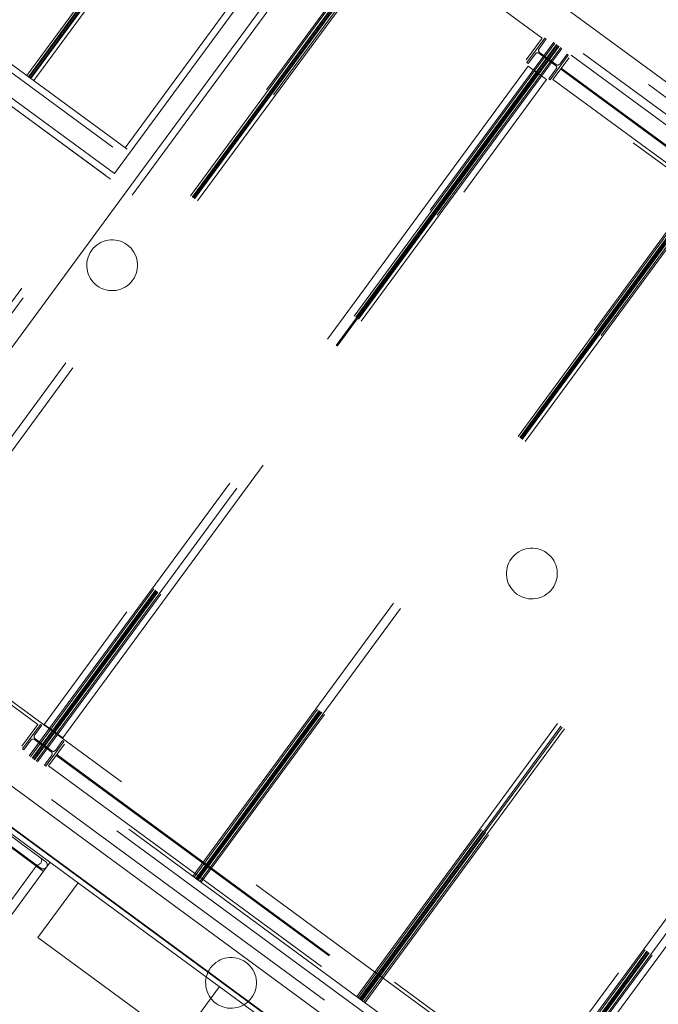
# Model space of a CAD drawing. Header units: metres. Extents: x 135583 to 135939, y 457896 to 458258.
# Tile 396 of 599: x 135805.53 to 135809.3, y 457962.67 to 457968.49. Entities that reach past the tile are written whole.
import ezdxf

# ---------------------------------------------------------------- set-up
doc = ezdxf.new("R2010")
doc.units = ezdxf.units.M
doc.linetypes.add('Hidden', pattern=[4, 2, -2])
doc.layers.add('NIEUWE INSTALLATIE', color=250, linetype='Continuous', lineweight=0)

msp = doc.modelspace()

# ---------------------------------------------------------------- linework, layer by layer
at = {"layer": 'NIEUWE INSTALLATIE'}
for p, q in [((135823.5806, 457957.6643), (135802.7806, 457972.9456)), ((135799.4414, 457968.4004), (135820.2413, 457953.1191)), ((135820.1235, 457952.9586), (135799.3235, 457968.24)), ((135820.1252, 457952.9611), (135799.3253, 457968.2424)), ((135820.1063, 457952.9353), (135799.3064, 457968.2166)), ((135805.6716, 457963.4577), (135804.8378, 457964.0702)), ((135805.6561, 457963.5363), (135804.9402, 457964.0622)), ((135804.9116, 457964.0233), (135805.6284, 457963.4966)), ((135805.0961, 457962.7637), (135805.6289, 457963.489)), ((135805.8761, 457963.39), (135805.6393, 457963.0677)), ((135805.6393, 457963.0677), (135806.4734, 457962.4549)), ((135806.4734, 457962.4549), (135806.7102, 457962.7772))]:
    msp.add_line(p, q, dxfattribs=at)
at = {"layer": 'NIEUWE INSTALLATIE', "linetype": 'Hidden'}
for p, q in [((135802.7967, 457972.8407), (135823.4113, 457957.6956)), ((135802.7967, 457972.8407), (135823.4113, 457957.6956)), ((135823.3639, 457957.6311), (135802.8138, 457972.7289)), ((135823.3639, 457957.6311), (135802.8138, 457972.7289)), ((135823.294, 457957.6204), (135802.8245, 457972.659)), ((135823.294, 457957.6204), (135802.8245, 457972.659)), ((135808.6165, 457968.3789), (135805.8736, 457970.3941)), ((135808.6165, 457968.3789), (135805.8736, 457970.3941)), ((135805.8244, 457970.3272), (135808.5673, 457968.312)), ((135805.8244, 457970.3272), (135808.5673, 457968.312)), ((135805.828, 457970.332), (135808.5709, 457968.3169)), ((135805.828, 457970.332), (135808.5709, 457968.3169)), ((135805.7788, 457970.2651), (135808.5217, 457968.25)), ((135805.7788, 457970.2651), (135808.5217, 457968.25)), ((135803.6533, 457965.5603), (135806.7498, 457969.7751)), ((135803.6533, 457965.5603), (135806.7498, 457969.7751)), ((135806.7571, 457969.7698), (135803.6606, 457965.555)), ((135806.7571, 457969.7698), (135803.6606, 457965.555)), ((135806.7668, 457969.7626), (135803.6703, 457965.5478)), ((135806.7668, 457969.7626), (135803.6703, 457965.5478)), ((135806.7709, 457969.7596), (135803.6744, 457965.5448)), ((135806.7709, 457969.7596), (135803.6744, 457965.5448)), ((135806.7774, 457969.7549), (135803.6808, 457965.5401)), ((135806.7774, 457969.7549), (135803.6808, 457965.5401)), ((135806.7814, 457969.7519), (135803.6849, 457965.5371)), ((135806.7814, 457969.7519), (135803.6849, 457965.5371)), ((135803.6946, 457965.53), (135806.7911, 457969.7448)), ((135803.6946, 457965.53), (135806.7911, 457969.7448)), ((135806.7984, 457969.7394), (135803.7019, 457965.5246)), ((135806.7984, 457969.7394), (135803.7019, 457965.5246)), ((135806.1619, 457967.6757), (135807.346, 457969.2875)), ((135806.1619, 457967.6757), (135807.346, 457969.2875)), ((135807.4427, 457969.2164), (135806.2586, 457967.6047)), ((135807.4427, 457969.2164), (135806.2586, 457967.6047)), ((135806.1533, 457967.7316), (135807.219, 457969.1822)), ((135806.1533, 457967.7316), (135807.219, 457969.1822)), ((135806.1533, 457967.7316), (135807.219, 457969.1822)), ((135806.1533, 457967.7316), (135807.219, 457969.1822)), ((135807.3802, 457969.0638), (135804.5205, 457965.1714)), ((135807.3802, 457969.0638), (135804.5205, 457965.1714)), ((135807.3802, 457969.0638), (135804.5205, 457965.1714)), ((135807.3802, 457969.0638), (135804.5205, 457965.1714)), ((135804.6204, 457964.8498), (135807.7169, 457969.0646)), ((135804.6204, 457964.8498), (135807.7169, 457969.0646)), ((135807.7242, 457969.0593), (135804.6277, 457964.8445)), ((135807.7242, 457969.0593), (135804.6277, 457964.8445)), ((135807.7339, 457969.0521), (135804.6374, 457964.8374)), ((135807.7339, 457969.0521), (135804.6374, 457964.8374)), ((135807.738, 457969.0491), (135804.6415, 457964.8344)), ((135807.738, 457969.0491), (135804.6415, 457964.8344)), ((135807.7444, 457969.0444), (135804.6479, 457964.8296)), ((135807.7444, 457969.0444), (135804.6479, 457964.8296)), ((135807.7485, 457969.0414), (135804.652, 457964.8266)), ((135807.7485, 457969.0414), (135804.652, 457964.8266)), ((135804.6617, 457964.8195), (135807.7582, 457969.0343)), ((135804.6617, 457964.8195), (135807.7582, 457969.0343)), ((135817.212, 457961.8406), (135807.3802, 457969.0638)), ((135817.212, 457961.8406), (135807.3802, 457969.0638)), ((135817.212, 457961.8406), (135807.3802, 457969.0638)), ((135817.212, 457961.8406), (135807.3802, 457969.0638)), ((135807.7655, 457969.0289), (135804.669, 457964.8141)), ((135807.7655, 457969.0289), (135804.669, 457964.8141)), ((135804.4695, 457968.9191), (135806.1619, 457967.6757)), ((135804.4695, 457968.9191), (135806.1619, 457967.6757)), ((135804.5536, 457968.9069), (135806.1855, 457967.708)), ((135804.5536, 457968.9069), (135806.1855, 457967.708)), ((135806.0908, 457967.579), (135804.3985, 457968.8224)), ((135806.0908, 457967.579), (135804.3985, 457968.8224)), ((135806.0671, 457967.5468), (135804.4352, 457968.7457)), ((135806.0349, 457967.5705), (135804.4352, 457968.7457)), ((135806.0671, 457967.5468), (135804.4352, 457968.7457)), ((135806.0349, 457967.5705), (135804.4352, 457968.7457)), ((135799.6581, 457968.4335), (135820.2082, 457953.3358)), ((135799.6581, 457968.4335), (135820.2082, 457953.3358)), ((135799.728, 457968.4442), (135820.1975, 457953.4057)), ((135799.728, 457968.4442), (135820.1975, 457953.4057)), ((135820.2253, 457953.2239), (135799.6107, 457968.3691)), ((135820.2253, 457953.2239), (135799.6107, 457968.3691)), ((135805.5874, 457964.1394), (135808.684, 457968.3542)), ((135805.5874, 457964.1394), (135808.684, 457968.3542)), ((135808.6913, 457968.3488), (135805.5947, 457964.134)), ((135808.6913, 457968.3488), (135805.5947, 457964.134)), ((135808.701, 457968.3417), (135805.6045, 457964.1269)), ((135808.701, 457968.3417), (135805.6045, 457964.1269)), ((135808.705, 457968.3387), (135805.6085, 457964.1239)), ((135808.705, 457968.3387), (135805.6085, 457964.1239)), ((135808.7115, 457968.3339), (135805.615, 457964.1191)), ((135808.7115, 457968.3339), (135805.615, 457964.1191)), ((135808.6165, 457968.3789), (135808.5217, 457968.25)), ((135808.6165, 457968.3789), (135808.5217, 457968.25)), ((135808.6326, 457968.3795), (135808.5261, 457968.2344)), ((135808.6326, 457968.3795), (135808.5261, 457968.2344)), ((135808.5977, 457968.3158), (135808.6403, 457968.3738)), ((135808.5977, 457968.3158), (135808.6403, 457968.3738)), ((135808.6403, 457968.3738), (135808.6326, 457968.3795)), ((135808.6403, 457968.3738), (135808.6326, 457968.3795)), ((135808.7156, 457968.3309), (135805.619, 457964.1162)), ((135808.7156, 457968.3309), (135805.619, 457964.1162)), ((135805.6288, 457964.109), (135808.7253, 457968.3238)), ((135805.6288, 457964.109), (135808.7253, 457968.3238)), ((135808.7326, 457968.3185), (135805.636, 457964.1037)), ((135808.7326, 457968.3185), (135805.636, 457964.1037)), ((135808.5337, 457968.2288), (135808.5763, 457968.2868)), ((135808.5337, 457968.2288), (135808.5763, 457968.2868)), ((135808.5973, 457968.29), (135808.6956, 457968.2178)), ((135808.5973, 457968.29), (135808.6956, 457968.2178)), ((135808.6992, 457968.2226), (135808.6009, 457968.2948)), ((135808.6992, 457968.2226), (135808.6009, 457968.2948)), ((135808.6639, 457968.1332), (135808.7704, 457968.2782)), ((135808.6639, 457968.1332), (135808.7704, 457968.2782)), ((135808.7628, 457968.2838), (135808.7202, 457968.2258)), ((135808.7628, 457968.2838), (135808.7202, 457968.2258)), ((135808.7704, 457968.2782), (135808.7628, 457968.2838)), ((135808.7704, 457968.2782), (135808.7628, 457968.2838)), ((135808.5261, 457968.2344), (135808.5337, 457968.2288)), ((135808.5261, 457968.2344), (135808.5337, 457968.2288)), ((135808.68, 457968.1337), (135808.7748, 457968.2626)), ((135808.68, 457968.1337), (135808.7748, 457968.2626)), ((135811.5177, 457966.2475), (135808.7748, 457968.2626)), ((135811.5177, 457966.2475), (135808.7748, 457968.2626)), ((135808.533, 457968.2135), (135805.6765, 457964.3254)), ((135808.533, 457968.2135), (135805.6765, 457964.3254)), ((135808.5848, 457968.1755), (135805.7283, 457964.2874)), ((135808.5848, 457968.1755), (135805.7283, 457964.2874)), ((135808.5901, 457968.1716), (135805.7336, 457964.2835)), ((135808.5901, 457968.1716), (135805.7336, 457964.2835)), ((135808.533, 457968.2135), (135808.6418, 457968.1336)), ((135808.533, 457968.2135), (135808.6418, 457968.1336)), ((135808.6988, 457968.1968), (135808.6562, 457968.1388)), ((135808.6988, 457968.1968), (135808.6562, 457968.1388)), ((135808.7256, 457968.1958), (135811.4685, 457966.1806)), ((135808.7256, 457968.1958), (135811.4685, 457966.1806)), ((135808.7292, 457968.2006), (135811.4721, 457966.1854)), ((135808.7292, 457968.2006), (135811.4721, 457966.1854)), ((135805.7853, 457964.2455), (135808.6418, 457968.1336)), ((135805.7853, 457964.2455), (135808.6418, 457968.1336)), ((135808.6562, 457968.1388), (135808.6639, 457968.1332)), ((135808.6562, 457968.1388), (135808.6639, 457968.1332)), ((135808.68, 457968.1337), (135811.4229, 457966.1185)), ((135808.68, 457968.1337), (135811.4229, 457966.1185)), ((135806.0908, 457967.5791), (135806.1619, 457967.6757)), ((135806.1619, 457967.6757), (135806.0908, 457967.579)), ((135806.0908, 457967.5791), (135806.1619, 457967.6757)), ((135806.1619, 457967.6757), (135806.0908, 457967.579)), ((135806.5545, 457963.4289), (135809.651, 457967.6437)), ((135806.5545, 457963.4289), (135809.651, 457967.6437)), ((135809.6583, 457967.6383), (135806.5618, 457963.4235)), ((135809.6583, 457967.6383), (135806.5618, 457963.4235)), ((135804.3679, 457965.2339), (135806.0908, 457967.579)), ((135804.3679, 457965.2339), (135806.0908, 457967.579)), ((135806.2586, 457967.6047), (135804.4646, 457965.1628)), ((135806.2586, 457967.6047), (135804.4646, 457965.1628)), ((135809.668, 457967.6312), (135806.5715, 457963.4164)), ((135809.668, 457967.6312), (135806.5715, 457963.4164)), ((135809.6721, 457967.6282), (135806.5756, 457963.4134)), ((135809.6721, 457967.6282), (135806.5756, 457963.4134)), ((135809.6785, 457967.6235), (135806.582, 457963.4087)), ((135809.6785, 457967.6235), (135806.582, 457963.4087)), ((135809.6826, 457967.6205), (135806.5861, 457963.4057)), ((135809.6826, 457967.6205), (135806.5861, 457963.4057)), ((135806.5958, 457963.3985), (135809.6923, 457967.6133)), ((135806.5958, 457963.3985), (135809.6923, 457967.6133)), ((135809.6996, 457967.608), (135806.6031, 457963.3932)), ((135809.6996, 457967.608), (135806.6031, 457963.3932)), ((135804.3593, 457965.2898), (135806.0349, 457967.5705)), ((135804.3593, 457965.2898), (135806.0349, 457967.5705)), ((135807.5216, 457962.7184), (135810.6181, 457966.9332)), ((135807.5216, 457962.7184), (135810.6181, 457966.9332)), ((135810.6254, 457966.9278), (135807.5289, 457962.713)), ((135810.6254, 457966.9278), (135807.5289, 457962.713)), ((135810.6351, 457966.9207), (135807.5386, 457962.7059)), ((135810.6351, 457966.9207), (135807.5386, 457962.7059)), ((135807.5427, 457962.7029), (135810.6392, 457966.9177)), ((135807.5427, 457962.7029), (135810.6392, 457966.9177)), ((135807.5491, 457962.6982), (135810.6456, 457966.913)), ((135807.5491, 457962.6982), (135810.6456, 457966.913)), ((135810.6497, 457966.91), (135807.5532, 457962.6952)), ((135810.6497, 457966.91), (135807.5532, 457962.6952)), ((135807.5629, 457962.688), (135810.6594, 457966.9028)), ((135807.5629, 457962.688), (135810.6594, 457966.9028)), ((135810.6667, 457966.8975), (135807.5702, 457962.6827)), ((135810.6667, 457966.8975), (135807.5702, 457962.6827)), ((135805.6384, 457964.3253), (135802.8954, 457966.3405)), ((135805.6384, 457964.3253), (135802.8954, 457966.3405)), ((135802.8463, 457966.2736), (135805.5892, 457964.2584)), ((135802.8463, 457966.2736), (135805.5892, 457964.2584)), ((135802.8499, 457966.2784), (135805.5928, 457964.2633)), ((135802.8499, 457966.2784), (135805.5928, 457964.2633)), ((135802.8007, 457966.2115), (135805.5436, 457964.1964)), ((135802.8007, 457966.2115), (135805.5436, 457964.1964)), ((135808.4886, 457962.0079), (135811.5852, 457966.2227)), ((135808.4886, 457962.0079), (135811.5852, 457966.2227)), ((135811.5924, 457966.2173), (135808.4959, 457962.0026)), ((135811.5924, 457966.2173), (135808.4959, 457962.0026)), ((135811.6022, 457966.2102), (135808.5056, 457961.9954)), ((135811.6022, 457966.2102), (135808.5056, 457961.9954)), ((135811.6062, 457966.2072), (135808.5097, 457961.9924)), ((135811.6062, 457966.2072), (135808.5097, 457961.9924)), ((135811.6127, 457966.2025), (135808.5162, 457961.9877)), ((135811.6127, 457966.2025), (135808.5162, 457961.9877)), ((135811.6167, 457966.1995), (135808.5202, 457961.9847)), ((135811.6167, 457966.1995), (135808.5202, 457961.9847)), ((135808.5299, 457961.9776), (135811.6265, 457966.1924)), ((135808.5299, 457961.9776), (135811.6265, 457966.1924)), ((135811.6338, 457966.187), (135808.5372, 457961.9722)), ((135811.6338, 457966.187), (135808.5372, 457961.9722)), ((135811.4342, 457966.0821), (135808.5777, 457962.194)), ((135811.4342, 457966.0821), (135808.5777, 457962.194)), ((135811.486, 457966.044), (135808.6295, 457962.156)), ((135811.486, 457966.044), (135808.6295, 457962.156)), ((135811.4913, 457966.0401), (135808.6348, 457962.1521)), ((135811.4913, 457966.0401), (135808.6348, 457962.1521)), ((135808.6865, 457962.114), (135811.543, 457966.0021)), ((135808.6865, 457962.114), (135811.543, 457966.0021)), ((135804.5205, 457965.1714), (135814.3523, 457957.9481)), ((135804.5205, 457965.1714), (135814.3523, 457957.9481)), ((135804.5205, 457965.1714), (135814.3523, 457957.9481)), ((135804.5205, 457965.1714), (135814.3523, 457957.9481)), ((135805.6384, 457964.3253), (135805.5436, 457964.1964)), ((135805.6384, 457964.3253), (135805.5436, 457964.1964)), ((135805.6545, 457964.3259), (135805.5479, 457964.1808)), ((135805.6545, 457964.3259), (135805.5479, 457964.1808)), ((135805.6622, 457964.3202), (135805.6545, 457964.3259)), ((135805.6622, 457964.3202), (135805.6545, 457964.3259)), ((135805.7853, 457964.2455), (135805.6765, 457964.3254)), ((135805.7853, 457964.2455), (135805.6765, 457964.3254)), ((135805.6195, 457964.2622), (135805.6622, 457964.3202)), ((135805.6195, 457964.2622), (135805.6622, 457964.3202)), ((135805.5556, 457964.1752), (135805.5982, 457964.2332)), ((135805.5556, 457964.1752), (135805.5982, 457964.2332)), ((135805.6192, 457964.2364), (135805.7175, 457964.1642)), ((135805.6192, 457964.2364), (135805.7175, 457964.1642)), ((135805.7211, 457964.169), (135805.6228, 457964.2412)), ((135805.7211, 457964.169), (135805.6228, 457964.2412)), ((135805.6858, 457964.0795), (135805.7923, 457964.2246)), ((135805.6858, 457964.0795), (135805.7923, 457964.2246)), ((135805.7019, 457964.0801), (135805.7966, 457964.209)), ((135805.7019, 457964.0801), (135805.7966, 457964.209)), ((135805.7847, 457964.2302), (135805.742, 457964.1722)), ((135805.7847, 457964.2302), (135805.742, 457964.1722)), ((135805.7923, 457964.2246), (135805.7847, 457964.2302)), ((135805.7923, 457964.2246), (135805.7847, 457964.2302)), ((135808.5396, 457962.1939), (135805.7966, 457964.209)), ((135808.5396, 457962.1939), (135805.7966, 457964.209)), ((135805.5479, 457964.1808), (135805.5556, 457964.1752)), ((135805.5479, 457964.1808), (135805.5556, 457964.1752)), ((135805.7511, 457964.147), (135808.494, 457962.1318)), ((135805.7511, 457964.147), (135808.494, 457962.1318)), ((135805.7207, 457964.1432), (135805.6781, 457964.0852)), ((135805.7207, 457964.1432), (135805.6781, 457964.0852)), ((135805.7475, 457964.1421), (135808.4904, 457962.127)), ((135805.7475, 457964.1421), (135808.4904, 457962.127)), ((135805.6781, 457964.0852), (135805.6858, 457964.0795)), ((135805.6781, 457964.0852), (135805.6858, 457964.0795)), ((135805.7019, 457964.0801), (135808.4448, 457962.0649)), ((135805.7019, 457964.0801), (135808.4448, 457962.0649)), ((135805.711, 457963.5113), (135805.0884, 457962.6639))]:
    msp.add_line(p, q, dxfattribs=at)
at = {"layer": 'NIEUWE INSTALLATIE', "flags": 128}
for points in [[(135805.6842, 457963.5156), (135805.6842, 457963.5156), (135805.684, 457963.5158), (135805.6837, 457963.516), (135805.6832, 457963.5163), (135805.6826, 457963.5168), (135805.6819, 457963.5173), (135805.6811, 457963.5179), (135805.6801, 457963.5186), (135805.6791, 457963.5194), (135805.6779, 457963.5203), (135805.6766, 457963.5212), (135805.6751, 457963.5223), (135805.6736, 457963.5234), (135805.6719, 457963.5246), (135805.6702, 457963.5259), (135805.6683, 457963.5273), (135805.6663, 457963.5288), (135805.6642, 457963.5303), (135805.6621, 457963.5319), (135805.6598, 457963.5335), (135805.6574, 457963.5353), (135805.6565, 457963.5359)], [(135805.6791, 457963.5194), (135805.68, 457963.5187), (135805.6809, 457963.518), (135805.6818, 457963.5174), (135805.6825, 457963.5168), (135805.6831, 457963.5164), (135805.6836, 457963.5161), (135805.6839, 457963.5158), (135805.6841, 457963.5157), (135805.6842, 457963.5156)], [(135805.6842, 457963.5156), (135805.685, 457963.515), (135805.6857, 457963.5144), (135805.6865, 457963.5137), (135805.6871, 457963.5131), (135805.6878, 457963.5124), (135805.6884, 457963.5116), (135805.6891, 457963.5109), (135805.6896, 457963.5101), (135805.6902, 457963.5093), (135805.6907, 457963.5085), (135805.6912, 457963.5076), (135805.6916, 457963.5068), (135805.692, 457963.5059), (135805.6924, 457963.505), (135805.6927, 457963.5041), (135805.693, 457963.5032), (135805.6933, 457963.5023), (135805.6935, 457963.5013), (135805.6937, 457963.5004), (135805.6939, 457963.4994), (135805.694, 457963.4985), (135805.694, 457963.4975), (135805.6941, 457963.4965), (135805.6941, 457963.4956), (135805.694, 457963.4946), (135805.694, 457963.4936), (135805.6938, 457963.4927), (135805.6937, 457963.4917), (135805.6935, 457963.4908), (135805.6933, 457963.4899), (135805.693, 457963.4889), (135805.6927, 457963.488), (135805.6923, 457963.4871), (135805.692, 457963.4862), (135805.6915, 457963.4853), (135805.6911, 457963.4845), (135805.6906, 457963.4837), (135805.6902, 457963.4831)], [(135805.6285, 457963.4966), (135805.6303, 457963.4953), (135805.6326, 457963.4936), (135805.6348, 457963.492), (135805.6369, 457963.4904), (135805.639, 457963.4889), (135805.6409, 457963.4875), (135805.6427, 457963.4862), (135805.6444, 457963.4849), (135805.646, 457963.4838), (135805.6474, 457963.4827), (135805.6488, 457963.4817), (135805.65, 457963.4808), (135805.6512, 457963.48), (135805.6522, 457963.4792), (135805.653, 457963.4786), (135805.6538, 457963.478), (135805.6544, 457963.4776), (135805.6549, 457963.4772), (135805.6553, 457963.4769), (135805.6555, 457963.4768), (135805.6556, 457963.4767)], [(135805.6556, 457963.4767), (135805.6556, 457963.4767), (135805.6554, 457963.4769), (135805.6551, 457963.4771), (135805.6546, 457963.4774), (135805.654, 457963.4778), (135805.6533, 457963.4784), (135805.6525, 457963.479), (135805.6515, 457963.4797), (135805.6505, 457963.4805), (135805.6501, 457963.4808)], [(135805.6885, 457963.4807), (135805.6882, 457963.4803), (135805.6875, 457963.4796), (135805.6869, 457963.4789), (135805.6862, 457963.4782), (135805.6854, 457963.4776), (135805.6847, 457963.477), (135805.6839, 457963.4764), (135805.6831, 457963.4759), (135805.6823, 457963.4754), (135805.6815, 457963.4749), (135805.6806, 457963.4745), (135805.6797, 457963.474), (135805.6788, 457963.4737), (135805.6779, 457963.4733), (135805.677, 457963.473), (135805.6761, 457963.4728), (135805.6751, 457963.4725), (135805.6742, 457963.4724), (135805.6732, 457963.4722), (135805.6723, 457963.4721), (135805.6713, 457963.472), (135805.6703, 457963.472), (135805.6694, 457963.472), (135805.6684, 457963.472), (135805.6675, 457963.4721), (135805.6665, 457963.4722), (135805.6655, 457963.4724), (135805.6646, 457963.4726), (135805.6637, 457963.4728), (135805.6627, 457963.4731), (135805.6618, 457963.4734), (135805.6609, 457963.4737), (135805.66, 457963.4741), (135805.6591, 457963.4745), (135805.6583, 457963.475), (135805.6575, 457963.4754), (135805.6566, 457963.476), (135805.6558, 457963.4765), (135805.6556, 457963.4767)]]:
    msp.add_lwpolyline(points, dxfattribs=at)
at = {"layer": 'NIEUWE INSTALLATIE', "linetype": 'Hidden'}
for centre, start, end in [((135806.0774, 457967.0372), 53.696, 233.696), ((135806.0774, 457967.0372), 53.696, 233.696), ((135806.0774, 457967.0372), 233.696, 53.696), ((135806.0774, 457967.0372), 233.696, 53.696), ((135808.5555, 457965.2166), 53.696, 233.696), ((135808.5555, 457965.2166), 53.696, 233.696), ((135808.5555, 457965.2166), 233.696, 53.696), ((135808.5555, 457965.2166), 233.696, 53.696), ((135806.7793, 457962.799), 53.696, 233.696), ((135806.7793, 457962.799), 53.696, 233.696), ((135806.7793, 457962.799), 233.696, 53.696), ((135806.7793, 457962.799), 233.696, 53.696)]:
    msp.add_arc(centre, 0.15, start, end, dxfattribs=at)
for centre, major_axis, start_param, end_param in [((135808.5884, 457968.2779), (-0.0121, 0.0089), 4.712389, 6.283185), ((135808.5884, 457968.2779), (-0.0121, 0.0089), 4.712389, 6.283185), ((135808.6097, 457968.3069), (-0.0121, 0.0089), 0, 1.570796), ((135808.6097, 457968.3069), (-0.0121, 0.0089), 0, 1.570796), ((135808.6867, 457968.2057), (0.0036, 0.0146), 4.31969, 5.890486), ((135808.6867, 457968.2057), (0.0036, 0.0146), 4.31969, 5.890486), ((135808.7081, 457968.2347), (-0.0121, 0.0089), 1.570796, 3.141593), ((135808.7081, 457968.2347), (-0.0121, 0.0089), 1.570796, 3.141593), ((135805.6103, 457964.2243), (-0.0121, 0.0089), 4.712389, 6.283185), ((135805.6103, 457964.2243), (-0.0121, 0.0089), 4.712389, 6.283185), ((135805.6316, 457964.2533), (-0.0121, 0.0089), 0, 1.570796), ((135805.6316, 457964.2533), (-0.0121, 0.0089), 0, 1.570796), ((135805.7086, 457964.1521), (0.0036, 0.0146), 4.31969, 5.890486), ((135805.7086, 457964.1521), (0.0036, 0.0146), 4.31969, 5.890486), ((135805.73, 457964.1811), (-0.0121, 0.0089), 1.570796, 3.141593), ((135805.73, 457964.1811), (-0.0121, 0.0089), 1.570796, 3.141593)]:
    msp.add_ellipse(centre, major_axis=major_axis, ratio=1, start_param=start_param, end_param=end_param, dxfattribs=at)
at = {"layer": 'NIEUWE INSTALLATIE'}
for points, knots in [([(135805.6279, 457963.497), (135805.6297, 457963.4957), (135805.6339, 457963.4942), (135805.6415, 457963.4953), (135805.6492, 457963.4996), (135805.6537, 457963.5042), (135805.6555, 457963.5067)], [0.5000136, 0.5000136, 0.5000136, 0.5000136, 0.625, 0.75, 0.875, 1, 1, 1, 1]), ([(135805.6555, 457963.5067), (135805.6574, 457963.5093), (135805.6605, 457963.5149), (135805.6622, 457963.5235), (135805.661, 457963.5311), (135805.6583, 457963.5347), (135805.6565, 457963.5359)], [0, 0, 0, 0, 0.125, 0.25, 0.375, 0.4999864, 0.4999864, 0.4999864, 0.4999864])]:
    msp.add_open_spline(points, degree=3, knots=knots, dxfattribs=at)

doc.saveas('drawing.dxf')
